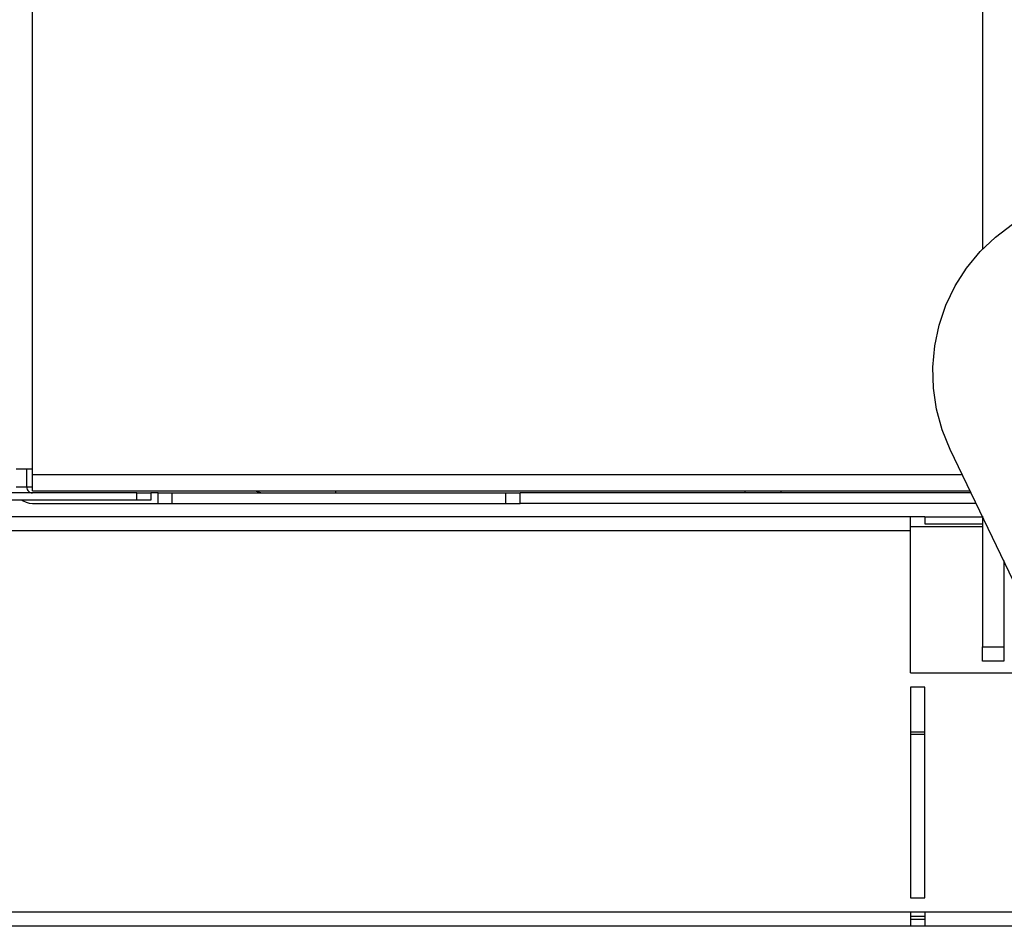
# Model space of a CAD drawing. Header units: millimetres. Extents: x 0 to 39025, y -31299 to 8400.
# Tile 332 of 373: x 15155 to 15294, y 3756 to 3884. Entities that reach past the tile are written whole.
import ezdxf

# ---------------------------------------------------------------- set-up
doc = ezdxf.new("R2010")
doc.units = ezdxf.units.MM

# ---------------------------------------------------------------- blocks, each defined once
blk = doc.blocks.new('Adapt 2 (spodaj)')
at = {"lineweight": 25}
for points in [[(971.8, 64.38), (971.8, 64.38), (971.8, 216.78), (971.8, 216.78)], [(1105.6, 212.98), (1105.6, 212.98), (1105.6, 95.34), (1105.6, 95.34)], [(1120.08, 27.62), (1120.08, 27.62), (1101.07, 67.16), (1101.07, 67.16)], [(971, 61.83), (971, 61.83), (971, 64.38), (971, 64.38)], [(971.8, 63.63), (971.8, 63.63), (971.8, 64.38), (971.8, 64.38)], [(971.8, 63.63), (971.8, 63.63), (1102.77, 63.63), (1102.77, 63.63)], [(986.5, 61.03), (986.5, 61.03), (954.11, 61.03), (954.11, 61.03)], [(971, 61.83), (971, 61.83), (969.5, 61.83), (969.5, 61.83)], [(971.8, 61.83), (971.8, 61.83), (971, 61.83), (971, 61.83)], [(971.8, 61.33), (971.8, 61.33), (1103.87, 61.33), (1103.87, 61.33)], [(986.5, 60.02), (986.5, 60.02), (986.5, 61.03), (986.5, 61.03)], [(986.5, 61.03), (986.5, 61.03), (988.5, 61.03), (988.5, 61.03)], [(988.5, 61.03), (988.5, 61.03), (988.5, 60.02), (988.5, 60.02)], [(989.5, 61.03), (989.5, 61.03), (988.5, 61.03), (988.5, 61.03)], [(989.5, 59.53), (989.5, 59.53), (989.5, 61.03), (989.5, 61.03)], [(989.5, 61.03), (989.5, 61.03), (991.5, 61.03), (991.5, 61.03)], [(991.5, 59.53), (991.5, 59.53), (991.5, 61.03), (991.5, 61.03)], [(991.5, 61.03), (991.5, 61.03), (1038.48, 61.03), (1038.48, 61.03)], [(1038.48, 59.53), (1038.48, 59.53), (1038.48, 61.03), (1038.48, 61.03)], [(1038.48, 61.03), (1038.48, 61.03), (1040.48, 61.03), (1040.48, 61.03)], [(1040.48, 59.53), (1040.48, 59.53), (1040.48, 61.03), (1040.48, 61.03)], [(1104.02, 61.03), (1104.02, 61.03), (1040.48, 61.03), (1040.48, 61.03)], [(986.5, 60.02), (986.5, 60.02), (952.5, 60.02), (952.5, 60.02)], [(988.5, 60.02), (988.5, 60.02), (986.5, 60.02), (986.5, 60.02)], [(971.8, 59.53), (971.8, 59.53), (989.5, 59.53), (989.5, 59.53)], [(989.5, 59.53), (989.5, 59.53), (991.5, 59.53), (991.5, 59.53)], [(991.5, 59.53), (991.5, 59.53), (1038.48, 59.53), (1038.48, 59.53)], [(1038.48, 59.53), (1038.48, 59.53), (1040.48, 59.53), (1040.48, 59.53)], [(1104.74, 59.53), (1104.74, 59.53), (1040.48, 59.53), (1040.48, 59.53)], [(1095.49, 57.66), (1095.49, 57.66), (959.49, 57.66), (959.49, 57.66)], [(1097.49, 57.65), (1097.49, 57.65), (1095.49, 57.65), (1095.49, 57.65)], [(1097.49, 57.66), (1097.49, 57.66), (1097.49, 56.66), (1097.49, 56.66)], [(1097.49, 57.66), (1097.49, 57.66), (1105.6, 57.66), (1105.6, 57.66)], [(1105.6, 57.74), (1105.6, 57.74), (1105.6, 39.33), (1105.6, 39.33)], [(1095.49, 55.66), (1095.49, 55.66), (959.49, 55.66), (959.49, 55.66)], [(1105.6, 56.27), (1105.6, 56.27), (1095.49, 56.27), (1095.49, 56.27)], [(1095.49, 35.66), (1095.49, 35.66), (1095.49, 55.66), (1095.49, 55.66)], [(1097.49, 56.66), (1097.49, 56.66), (1105.6, 56.66), (1105.6, 56.66)], [(1108.6, 51.5), (1108.6, 51.5), (1108.6, 39.33), (1108.6, 39.33)], [(1105.6, 39.33), (1105.6, 39.33), (1108.6, 39.33), (1108.6, 39.33)], [(1105.6, 37.33), (1105.6, 37.33), (1105.6, 39.33), (1105.6, 39.33)], [(1108.6, 39.33), (1108.6, 39.33), (1108.6, 37.33), (1108.6, 37.33)], [(1108.6, 37.33), (1108.6, 37.33), (1105.6, 37.33), (1105.6, 37.33)], [(1095.49, 35.66), (1095.49, 35.66), (1111.1, 35.66), (1111.1, 35.66)], [(1095.49, 33.66), (1095.49, 33.66), (1095.49, 3.98), (1095.49, 3.98)], [(1097.49, 33.66), (1097.49, 33.66), (1095.49, 33.66), (1095.49, 33.66)], [(1097.49, 3.98), (1097.49, 3.98), (1097.49, 33.66), (1097.49, 33.66)], [(1097.49, 27.32), (1097.49, 27.32), (1095.49, 27.32), (1095.49, 27.32)], [(1095.49, 27.04), (1095.49, 27.04), (1097.49, 27.04), (1097.49, 27.04)], [(1095.49, 3.98), (1095.49, 3.98), (1097.49, 3.98), (1097.49, 3.98)], [(1095.49, 1.98), (1095.49, 1.98), (959.49, 1.98), (959.49, 1.98)], [(1097.49, 1.98), (1097.49, 1.98), (1095.49, 1.98), (1095.49, 1.98)], [(1095.49, 1.4), (1095.49, 1.4), (1097.49, 1.4), (1097.49, 1.4)], [(1143.48, 1.98), (1143.48, 1.98), (1097.49, 1.98), (1097.49, 1.98)], [(1095.49, 0.98), (1095.49, 0.98), (1097.49, 0.98), (1097.49, 0.98)], [(1095.49, -0.02), (1095.49, -0.02), (959.49, -0.02), (959.49, -0.02)], [(1097.49, -0.02), (1097.49, -0.02), (1095.49, -0.02), (1095.49, -0.02)], [(1143.48, -0.02), (1143.48, -0.02), (1097.49, -0.02), (1097.49, -0.02)]]:
    blk.add_open_spline(points, degree=3, dxfattribs=at)
for points, knots in [([(1101.07, 67.16), (1101.07, 67.16), (1099.93, 69.93), (1099.93, 69.93), (1099.93, 69.93), (1099.14, 72.81), (1099.14, 72.81), (1099.14, 72.81), (1098.7, 75.77), (1098.7, 75.77), (1098.7, 75.77), (1098.61, 78.75), (1098.61, 78.75), (1098.61, 78.75), (1098.88, 81.73), (1098.88, 81.73), (1098.88, 81.73), (1099.5, 84.66), (1099.5, 84.66), (1099.5, 84.66), (1100.47, 87.49), (1100.47, 87.49), (1100.47, 87.49), (1101.77, 90.18), (1101.77, 90.18), (1101.77, 90.18), (1103.38, 92.7), (1103.38, 92.7), (1103.38, 92.7), (1105.28, 95.01), (1105.28, 95.01), (1105.28, 95.01), (1107.44, 97.07), (1107.44, 97.07), (1107.44, 97.07), (1109.83, 98.86), (1109.83, 98.86), (1109.83, 98.86), (1112.42, 100.35), (1112.42, 100.35), (1112.42, 100.35), (1115.17, 101.53), (1115.17, 101.53), (1115.17, 101.53), (1118.04, 102.37), (1118.04, 102.37), (1118.04, 102.37), (1120.99, 102.86), (1120.99, 102.86), (1120.99, 102.86), (1123.98, 102.99), (1123.98, 102.99), (1123.98, 102.99), (1126.96, 102.77), (1126.96, 102.77), (1126.96, 102.77), (1129.9, 102.19), (1129.9, 102.19), (1129.9, 102.19), (1132.74, 101.26), (1132.74, 101.26), (1132.74, 101.26), (1135.45, 100.01), (1135.45, 100.01), (1135.45, 100.01), (1137.99, 98.43), (1137.99, 98.43), (1137.99, 98.43), (1140.33, 96.57), (1140.33, 96.57), (1140.33, 96.57), (1142.43, 94.44), (1142.43, 94.44), (1142.43, 94.44), (1144.26, 92.07), (1144.26, 92.07), (1144.26, 92.07), (1145.79, 89.51), (1145.79, 89.51), (1145.79, 89.51), (1147, 86.78), (1147, 86.78), (1147, 86.78), (1147.89, 83.92), (1147.89, 83.92), (1147.89, 83.92), (1148.42, 80.98), (1148.42, 80.98), (1148.42, 80.98), (1148.6, 77.99), (1148.6, 77.99)], [0, 0, 0, 0, 1, 1, 1, 2, 2, 2, 3, 3, 3, 4, 4, 4, 5, 5, 5, 6, 6, 6, 7, 7, 7, 8, 8, 8, 9, 9, 9, 10, 10, 10, 11, 11, 11, 12, 12, 12, 13, 13, 13, 14, 14, 14, 15, 15, 15, 16, 16, 16, 17, 17, 17, 18, 18, 18, 19, 19, 19, 20, 20, 20, 21, 21, 21, 22, 22, 22, 23, 23, 23, 24, 24, 24, 25, 25, 25, 26, 26, 26, 27, 27, 27, 28, 28, 28, 29, 29, 29, 30, 30, 30, 30]), ([(971.8, 64.38), (971.8, 64.38), (971.35, 64.38), (971.35, 64.38), (971.35, 64.38), (970.92, 64.38), (970.92, 64.38), (970.92, 64.38), (970.52, 64.38), (970.52, 64.38), (970.52, 64.38), (970.17, 64.38), (970.17, 64.38), (970.17, 64.38), (969.89, 64.38), (969.89, 64.38), (969.89, 64.38), (969.67, 64.38), (969.67, 64.38), (969.67, 64.38), (969.54, 64.38), (969.54, 64.38), (969.54, 64.38), (969.5, 64.38), (969.5, 64.38)], [0, 0, 0, 0, 1, 1, 1, 2, 2, 2, 3, 3, 3, 4, 4, 4, 5, 5, 5, 6, 6, 6, 7, 7, 7, 8, 8, 8, 8]), ([(971.8, 61.33), (971.8, 61.33), (971.8, 61.37), (971.8, 61.37), (971.8, 61.37), (971.8, 61.5), (971.8, 61.5), (971.8, 61.5), (971.8, 61.71), (971.8, 61.71), (971.8, 61.71), (971.8, 62), (971.8, 62), (971.8, 62), (971.8, 62.35), (971.8, 62.35), (971.8, 62.35), (971.8, 62.74), (971.8, 62.74), (971.8, 62.74), (971.8, 63.18), (971.8, 63.18), (971.8, 63.18), (971.8, 63.63), (971.8, 63.63)], [0, 0, 0, 0, 1, 1, 1, 2, 2, 2, 3, 3, 3, 4, 4, 4, 5, 5, 5, 6, 6, 6, 7, 7, 7, 8, 8, 8, 8]), ([(971, 61.83), (971, 61.83), (971.02, 61.67), (971.02, 61.67), (971.02, 61.67), (971.06, 61.52), (971.06, 61.52), (971.06, 61.52), (971.14, 61.38), (971.14, 61.38), (971.14, 61.38), (971.23, 61.26), (971.23, 61.26), (971.23, 61.26), (971.35, 61.16), (971.35, 61.16), (971.35, 61.16), (971.49, 61.09), (971.49, 61.09), (971.49, 61.09), (971.64, 61.04), (971.64, 61.04), (971.64, 61.04), (971.8, 61.03), (971.8, 61.03)], [0, 0, 0, 0, 1, 1, 1, 2, 2, 2, 3, 3, 3, 4, 4, 4, 5, 5, 5, 6, 6, 6, 7, 7, 7, 8, 8, 8, 8]), ([(1003.19, 61.33), (1003.19, 61.33), (1003.33, 61.26), (1003.33, 61.26), (1003.33, 61.26), (1003.6, 61.16), (1003.6, 61.16), (1003.6, 61.16), (1003.91, 61.09), (1003.91, 61.09), (1003.91, 61.09), (1004.25, 61.04), (1004.25, 61.04), (1004.25, 61.04), (1004.6, 61.03), (1004.6, 61.03)], [0, 0, 0, 0, 1, 1, 1, 2, 2, 2, 3, 3, 3, 4, 4, 4, 5, 5, 5, 5]), ([(1014.5, 61.33), (1014.5, 61.33), (1014.5, 61.26), (1014.5, 61.26), (1014.5, 61.26), (1014.5, 61.16), (1014.5, 61.16), (1014.5, 61.16), (1014.5, 61.09), (1014.5, 61.09), (1014.5, 61.09), (1014.5, 61.04), (1014.5, 61.04), (1014.5, 61.04), (1014.5, 61.03), (1014.5, 61.03)], [0, 0, 0, 0, 1, 1, 1, 2, 2, 2, 3, 3, 3, 4, 4, 4, 5, 5, 5, 5]), ([(1072.2, 61.03), (1072.2, 61.03), (1072.2, 61.04), (1072.2, 61.04), (1072.2, 61.04), (1072.2, 61.09), (1072.2, 61.09), (1072.2, 61.09), (1072.2, 61.16), (1072.2, 61.16), (1072.2, 61.16), (1072.2, 61.26), (1072.2, 61.26), (1072.2, 61.26), (1072.2, 61.33), (1072.2, 61.33)], [0, 0, 0, 0, 1, 1, 1, 2, 2, 2, 3, 3, 3, 4, 4, 4, 5, 5, 5, 5]), ([(1077.2, 61.33), (1077.2, 61.33), (1077.2, 61.26), (1077.2, 61.26), (1077.2, 61.26), (1077.2, 61.16), (1077.2, 61.16), (1077.2, 61.16), (1077.2, 61.09), (1077.2, 61.09), (1077.2, 61.09), (1077.2, 61.04), (1077.2, 61.04), (1077.2, 61.04), (1077.2, 61.03), (1077.2, 61.03)], [0, 0, 0, 0, 1, 1, 1, 2, 2, 2, 3, 3, 3, 4, 4, 4, 5, 5, 5, 5]), ([(970.37, 60.02), (970.37, 60.02), (970.52, 59.92), (970.52, 59.92), (970.52, 59.92), (970.92, 59.7), (970.92, 59.7), (970.92, 59.7), (971.35, 59.57), (971.35, 59.57), (971.35, 59.57), (971.8, 59.53), (971.8, 59.53)], [0, 0, 0, 0, 1, 1, 1, 2, 2, 2, 3, 3, 3, 4, 4, 4, 4]), ([(1095.49, 55.66), (1095.49, 55.66), (1095.49, 56.05), (1095.49, 56.05), (1095.49, 56.05), (1095.49, 56.42), (1095.49, 56.42), (1095.49, 56.42), (1095.49, 56.77), (1095.49, 56.77), (1095.49, 56.77), (1095.49, 57.07), (1095.49, 57.07), (1095.49, 57.07), (1095.49, 57.32), (1095.49, 57.32), (1095.49, 57.32), (1095.49, 57.51), (1095.49, 57.51), (1095.49, 57.51), (1095.49, 57.62), (1095.49, 57.62), (1095.49, 57.62), (1095.49, 57.66), (1095.49, 57.66)], [0, 0, 0, 0, 1, 1, 1, 2, 2, 2, 3, 3, 3, 4, 4, 4, 5, 5, 5, 6, 6, 6, 7, 7, 7, 8, 8, 8, 8]), ([(1095.49, 1.98), (1095.49, 1.98), (1095.49, 1.59), (1095.49, 1.59), (1095.49, 1.59), (1095.49, 1.21), (1095.49, 1.21), (1095.49, 1.21), (1095.49, 0.86), (1095.49, 0.86), (1095.49, 0.86), (1095.49, 0.56), (1095.49, 0.56), (1095.49, 0.56), (1095.49, 0.31), (1095.49, 0.31), (1095.49, 0.31), (1095.49, 0.13), (1095.49, 0.13), (1095.49, 0.13), (1095.49, 0.01), (1095.49, 0.01), (1095.49, 0.01), (1095.49, -0.02), (1095.49, -0.02)], [0, 0, 0, 0, 1, 1, 1, 2, 2, 2, 3, 3, 3, 4, 4, 4, 5, 5, 5, 6, 6, 6, 7, 7, 7, 8, 8, 8, 8]), ([(1097.49, 1.98), (1097.49, 1.98), (1097.49, 1.59), (1097.49, 1.59), (1097.49, 1.59), (1097.49, 1.21), (1097.49, 1.21), (1097.49, 1.21), (1097.49, 0.86), (1097.49, 0.86), (1097.49, 0.86), (1097.49, 0.56), (1097.49, 0.56), (1097.49, 0.56), (1097.49, 0.31), (1097.49, 0.31), (1097.49, 0.31), (1097.49, 0.13), (1097.49, 0.13), (1097.49, 0.13), (1097.49, 0.01), (1097.49, 0.01), (1097.49, 0.01), (1097.49, -0.02), (1097.49, -0.02)], [0, 0, 0, 0, 1, 1, 1, 2, 2, 2, 3, 3, 3, 4, 4, 4, 5, 5, 5, 6, 6, 6, 7, 7, 7, 8, 8, 8, 8])]:
    blk.add_open_spline(points, degree=3, knots=knots, dxfattribs=at)

msp = doc.modelspace()

# ---------------------------------------------------------------- block references
at = {"color": 1}
msp.add_blockref('Adapt 2 (spodaj)', (14184.86, 3755.86), dxfattribs=at)

doc.saveas('drawing.dxf')
